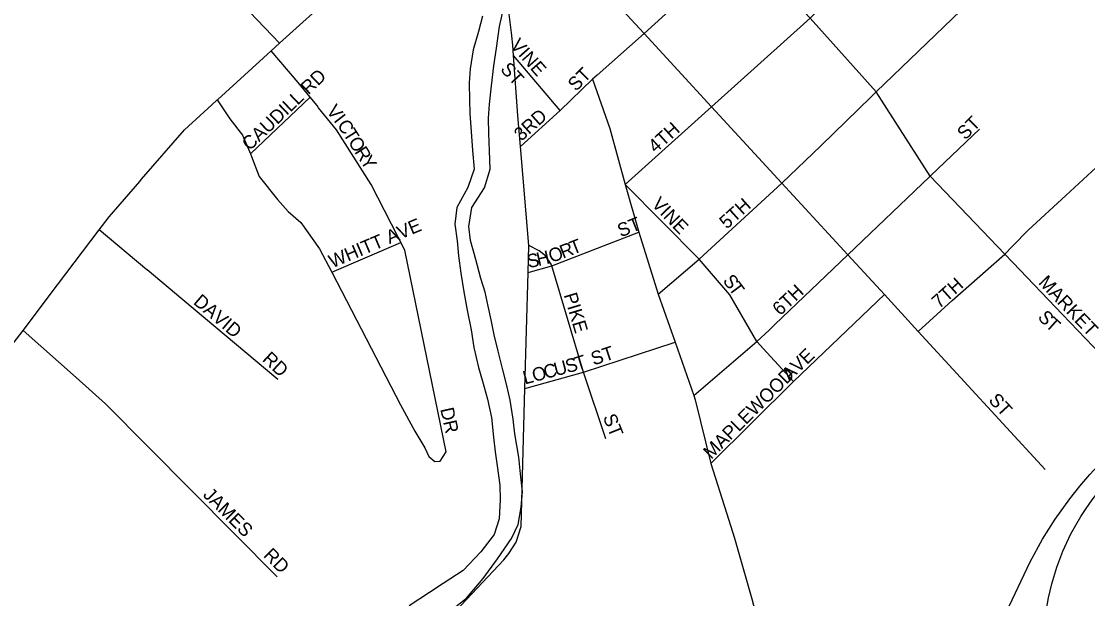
# Model space of a CAD drawing. Extents: x 1578669 to 1989827, y 208020 to 553079.
# Drawn here: x 1828673 to 1832626, y 407822 to 409962 of the extents above; entities that cross this region are included whole.
import ezdxf

# ---------------------------------------------------------------- set-up
doc = ezdxf.new("R2010")
doc.units = 0
for name, color, linetype in [('GM_X_City_Street', 7, 'Continuous'), ('GM_X_City_Street_Text', 7, 'Continuous'), ('GM_X_Minor_River', 7, 'Continuous'), ('GM_X_Rail_Line', 7, 'Continuous'), ('GM_X_State_Route', 7, 'Continuous'), ('GM_X_US_Route', 7, 'Continuous')]:
    doc.layers.add(name, color=color, linetype=linetype)

msp = doc.modelspace()

# ---------------------------------------------------------------- linework, layer by layer
at = {"layer": 'GM_X_City_Street'}
for points in [[(1830491, 409908.2), (1830490.8, 409909.9), (1830480.5, 409998.1), (1830721.5, 410199.8), (1830751.8, 410225.1), (1831086, 410530.7), (1831388.4, 410814.3), (1831397.6, 410822.7), (1831721.2, 411119.6), (1832049.2, 411420.4), (1832377.6, 411721.6)], [(1829630.3, 409881.1), (1829520.2, 409996.4), (1829474.6, 410041.1), (1829479, 410075.1), (1829483.3, 410101.1), (1829548.3, 410172.4), (1829613.7, 410269.8), (1829651.1, 410379.6), (1829661.8, 410441.6), (1829723, 410531), (1829792.8, 410662.4), (1829885.5, 410870.8)], [(1831823.3, 409682.2), (1831842.7, 409701.1), (1832156.5, 410002.7), (1832485.8, 410288.3), (1832728.3, 410498.6), (1832736.6, 410505.8)], [(1830911.7, 409357.4), (1831231.6, 409645.4), (1831597.9, 409974.4), (1831903.3, 410276.2), (1831942.1, 410312.7), (1831945.2, 410315.5)], [(1830948.9, 409952.7), (1830948.5, 409953.1), (1830721.5, 410199.8), (1830707.1, 410215.5)], [(1832348.2, 409068.9), (1832318.9, 409099.5), (1832042.7, 409388.3), (1831842.7, 409701.1), (1831597.9, 409974.4), (1831344.4, 410242.7)], [(1831708.9, 409126.8), (1831708.7, 409127), (1831492.5, 409362), (1831231.6, 409645.4), (1830982.2, 409916.5), (1830948.9, 409952.7)], [(1827350, 404814.4), (1827402.8, 404786.2), (1827448.9, 404783.6), (1827479.2, 404799.3), (1830462.1, 407965.9), (1830480.4, 407989.8), (1830507, 408031.5), (1830525.7, 408089.4), (1830539.8, 408601.5), (1830551.5, 409031.1), (1830554.3, 409131.3), (1830523.5, 409498.6), (1830513.9, 409612.9), (1830497.8, 409835.1), (1830495, 409873.7), (1830491, 409908.2)], [(1829775, 409642), (1829768.9, 409649.6), (1829743.5, 409681), (1829699.5, 409735.6), (1829599.4, 409853.1)], [(1830669.9, 409631.3), (1830497.8, 409835.1)], [(1830523.5, 409498.6), (1830669.9, 409631.3), (1830790.5, 409748.1)], [(1829398.9, 409670.8), (1829445.3, 409600.5), (1829492.6, 409539.8), (1829521.8, 409470.6), (1829525.8, 409461.2), (1829555, 409386.6), (1829622.1, 409301.6), (1829661.7, 409257), (1829709.3, 409216.3), (1829778.3, 409119.2), (1829823.3, 409032.3), (1830078.1, 408540.1), (1830131.1, 408443.2), (1830168.4, 408380.6), (1830184, 408348.3), (1830205.9, 408330), (1830225.9, 408331.8), (1830248.4, 408365.6), (1830095, 409113.2), (1829969.6, 409357.3), (1829841.7, 409559.4), (1829775, 409642)], [(1829521.8, 409470.6), (1829743.5, 409681)], [(1831034.1, 408950.6), (1831186.2, 409080.4), (1831492.5, 409362), (1831637.2, 409500.2), (1831823.3, 409682.2)], [(1832349.3, 409130.4), (1832405.3, 409187.7), (1832545.2, 409316.2), (1832770.2, 409523.7), (1832837, 409583), (1832883.6, 409620.5), (1832928.1, 409648), (1832932.6, 409649.8), (1832939.3, 409652.5)], [(1832044.7, 409390.3), (1832225.4, 409562.8)], [(1831466.7, 408838.2), (1831737, 409096.3), (1832039.6, 409385.3), (1832042.7, 409388.3), (1832044.7, 409390.3)], [(1831299.9, 408948.2), (1831186.2, 409080.4), (1830911.7, 409357.4)], [(1829138.4, 409041), (1828961.8, 409188.9)], [(1830551.5, 409031.1), (1830639.4, 409056.2), (1830962.4, 409180.6)], [(1829823.3, 409032.3), (1830079.8, 409142.6)], [(1830840.4, 408414), (1830756.6, 408661.6), (1830755.2, 408665.7), (1830639.4, 409056.2), (1830637.6, 409062.1), (1830616, 409092.4), (1830592.1, 409110.8), (1830554.3, 409131.3)], [(1832468.9, 408300.9), (1831998, 408812.6), (1831872.6, 408948.9), (1831737, 409096.3), (1831708.9, 409126.8)], [(1831998, 408812.6), (1832123.5, 408926.7), (1832318.9, 409099.5), (1832346, 409127.1), (1832349.3, 409130.4)], [(1832532.9, 408875.9), (1832348.5, 409068.6), (1832348.2, 409068.9)], [(1829270.9, 408930), (1829139, 409040.5), (1829138.4, 409041)], [(1831229.4, 408322.5), (1831535.7, 408627.3), (1831872.6, 408948.9)], [(1831437.1, 408734.5), (1831400.1, 408774.6), (1831299.9, 408948.2)], [(1829624.1, 408634.1), (1829271.3, 408929.7), (1829270.9, 408930)], [(1832902.1, 408489.8), (1832533, 408875.7), (1832532.9, 408875.9)], [(1831166.4, 408574.8), (1831400.1, 408774.6), (1831445, 408817.5), (1831466.7, 408838.2)], [(1828875.8, 408641.3), (1828679.6, 408815.7)], [(1830539.8, 408601.5), (1830756.6, 408661.6), (1831097.2, 408772.6)], [(1831535.7, 408627.3), (1831437.1, 408734.5)], [(1829621.4, 407902.6), (1828984.7, 408544.6), (1828875.8, 408641.3)]]:
    msp.add_lwpolyline(points, dxfattribs=at)
at = {"layer": 'GM_X_Minor_River'}
for points in [[(1830382.3, 409981.7), (1830367.2, 409923.9), (1830347.9, 409856.2), (1830336.6, 409786.3), (1830333.6, 409734.3), (1830334.4, 409670.2), (1830335.4, 409620.1), (1830340.2, 409553.9), (1830344.9, 409483.8), (1830351.5, 409413.5), (1830328.3, 409345.9), (1830286.9, 409272.5), (1830279.7, 409210.6), (1830288.6, 409148.3), (1830293.5, 409092.2), (1830302.3, 409027.9), (1830313, 408959.6), (1830325.7, 408891.3), (1830340.3, 408818.9), (1830351, 408752.6), (1830367.6, 408678.2), (1830382.6, 408627.9), (1830401.3, 408561.4), (1830416, 408493), (1830422.7, 408420.8), (1830429.6, 408366.6), (1830436.6, 408314.4), (1830447.3, 408242.1), (1830448.2, 408188), (1830444.9, 408118), (1830425.8, 408060.3), (1830376.6, 407995.1), (1830311.4, 407926.2), (1830236.5, 407877.6), (1830185.9, 407844.5), (1830111.1, 407795.8)], [(1830272.7, 407784.8), (1830323.4, 407823.9), (1830384.8, 407896.8), (1830438.1, 407969.9), (1830489.5, 408045), (1830514.5, 408096.6), (1830525.7, 408160.5), (1830530.7, 408218.5), (1830524, 408284.7), (1830517.2, 408346.9), (1830502.8, 408433.3), (1830495.9, 408487.5), (1830485.2, 408557.8), (1830472.3, 408612.1), (1830457.4, 408670.5), (1830440.7, 408738.9), (1830425.8, 408799.3), (1830414.9, 408855.6), (1830403.9, 408905.8), (1830392.9, 408958.1), (1830375.8, 409008.5), (1830357.2, 409079), (1830338.5, 409149.4), (1830331.5, 409201.6), (1830342.8, 409271.5), (1830390.2, 409344.7), (1830411.5, 409414.4), (1830408.8, 409482.5), (1830406, 409546.7), (1830405.1, 409602.8), (1830408, 409654.8), (1830415.3, 409722.8), (1830424.7, 409796.7), (1830434, 409862.6), (1830445.5, 409942.5), (1830460.7, 410008.3)]]:
    msp.add_lwpolyline(points, dxfattribs=at)
at = {"layer": 'GM_X_Rail_Line'}
for points in [[(1832335.5, 407794.2), (1832413.7, 407958.2), (1832459.1, 408042.4), (1832505.5, 408116.6), (1832560, 408192.3), (1832597.8, 408238.7), (1832634.2, 408282.1), (1832697.2, 408350.7), (1832751.7, 408404.7), (1832821.9, 408465.8), (1832933.4, 408555.1), (1832996.5, 408599.5), (1833066.1, 408642.9), (1833225.6, 408738.8), (1833271.5, 408768), (1833320.9, 408805.9), (1833378.9, 408854.8), (1833440.5, 408903.3), (1833482.4, 408930), (1833547.5, 408973.9)], [(1832471.2, 407769.9), (1832480.8, 407824.4), (1832493.9, 407876.9), (1832512.6, 407939), (1832534.8, 407997.5), (1832564.5, 408062.6), (1832600.9, 408126.7), (1832620.5, 408156), (1832643.3, 408187.7), (1832665, 408217), (1832693.7, 408252.3), (1832728.5, 408288.7), (1832766.4, 408327), (1832852.2, 408402.7), (1832992.4, 408518.8), (1833266.4, 408742.3), (1833547.5, 408973.9)]]:
    msp.add_lwpolyline(points, dxfattribs=at)
at = {"layer": 'GM_X_State_Route'}
for points in [[(1831330.2, 410258.5), (1831344.4, 410242.7), (1831258.4, 410169.6), (1830982.2, 409916.5), (1830807.2, 409762.7)], [(1830807.2, 409762.7), (1830790.5, 409748.1), (1830854.8, 409565.1), (1830911.7, 409357.4), (1830962.4, 409180.6), (1831034.1, 408950.6), (1831097.2, 408772.6), (1831166.4, 408574.8), (1831170.5, 408558.4)], [(1831170.5, 408558.4), (1831229.4, 408322.5), (1831287.6, 408139.5), (1831317.1, 408046.3), (1831381.5, 407821.8), (1831493.6, 407392.9), (1831583.2, 406989.8), (1831764.1, 406115.7), (1832019.2, 404971.6), (1832058.1, 404795.6)]]:
    msp.add_lwpolyline(points, dxfattribs=at)
at = {"layer": 'GM_X_US_Route'}
for points in [[(1829378.9, 409652.6), (1829398.9, 409670.8), (1829401, 409672.7), (1829599.4, 409853.1), (1829630.3, 409881.1), (1829838.7, 410070.5), (1830291.2, 410410.9)], [(1829118.7, 409376.4), (1829277.1, 409560.1), (1829378.9, 409652.6)], [(1828620.9, 408740.9), (1828679.6, 408815.7), (1828806.4, 408985.3), (1828961.8, 409188.9), (1828998.7, 409237.2), (1829112.1, 409368.8), (1829118.7, 409376.4)]]:
    msp.add_lwpolyline(points, dxfattribs=at)

# ---------------------------------------------------------------- texts
at = {"layer": 'GM_X_City_Street_Text'}
for s, rotation, p in [('VINE', 311.3452, (1830483.2, 409871)), ('CAUDILL RD', 43.5548, (1829519.2, 409480.1)), ('ST', 312.5022, (1830446, 409782.3)), ('ST', 45, (1830729, 409699.9)), ('V', 308.0283, (1829801.5, 409628.7)), ('I', 307.6565, (1829828.5, 409594.1)), ('3RD', 41.989, (1830527, 409515.4)), ('C', 304.5723, (1829841.6, 409577.2)), ('4TH', 41.8158, (1831024.2, 409471.5)), ('ST', 45.0099, (1832172.3, 409519.5)), ('T', 302.4167, (1829863.8, 409545)), ('O', 302.2834, (1829882.6, 409515.3)), ('R', 302.2756, (1829906.1, 409478.2)), ('Y', 302.2533, (1829927.3, 409444.7)), ('VINE', 313.7772, (1831006.5, 409281.7)), ('5TH', 41.8215, (1831288.3, 409189.8)), ('WHITT AVE', 22.9052, (1829825.6, 409046.3)), ('ST', 21.7914, (1830895, 409160.8)), ('R', 21.487, (1830680.7, 409081.7)), ('T', 21.4514, (1830717.5, 409096.2)), ('S', 12.0547, (1830553.4, 409046.8)), ('H', 13.1058, (1830588.8, 409054.4)), ('O', 19.8734, (1830637.8, 409066.2)), ('S', 308.3996, (1831271, 408999.5)), ('T', 306.859, (1831292.7, 408972.2)), ('6TH', 43.3581, (1831486.1, 408868.5)), ('7TH', 41.8215, (1832075.9, 408895)), ('MARKET', 313.6368, (1832440.9, 408991.3)), ('DAVID', 319.5319, (1829307.4, 408917.2)), ('PIKE', 286.7026, (1830683.1, 408947.9)), ('S', 311.908, (1832438.5, 408863.5)), ('T', 318.132, (1832466.2, 408833.1)), ('ST', 18.4349, (1830794.3, 408685.8)), ('AVE', 43.664, (1831520.8, 408626.1)), ('RD', 317.1199, (1829562.9, 408705.7)), ('S', 14.9865, (1830697, 408657.6)), ('T', 17.274, (1830733.1, 408667.3)), ('L', 14.9772, (1830539.7, 408615.6)), ('O', 14.9694, (1830573.7, 408624.7)), ('C', 14.9869, (1830616.2, 408636)), ('U', 14.9694, (1830654.5, 408646.3)), ('MAPLEWOOD', 45, (1831230.7, 408335.9)), ('ST', 312.5121, (1832256.2, 408555.6)), ('DR', 282.5327, (1830225.7, 408524.9)), ('ST', 291.8039, (1830828, 408495.5)), ('JAMES', 315, (1829343.2, 408203.9)), ('RD', 315, (1829567.6, 407979.5))]:
    msp.add_text(s, height=50, rotation=rotation, dxfattribs=at).set_placement(p)

doc.saveas('drawing.dxf')
